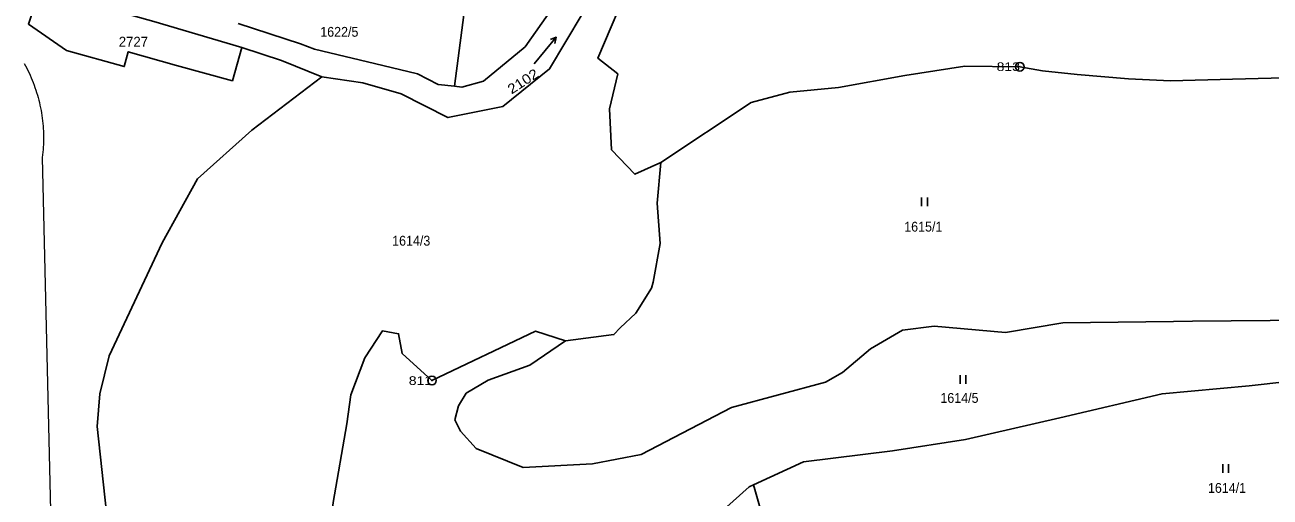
# Model space of a CAD drawing. Extents: x -679733 to -673243, y -1075091 to -1066557.
# Drawn here: x -677068 to -676852.3, y -1071521.5 to -1071439.8 of the extents above; entities that cross this region are included whole.
import ezdxf
from ezdxf.enums import TextEntityAlignment as Align

# ---------------------------------------------------------------- set-up
doc = ezdxf.new("R2010")
doc.units = 0
doc.header["$LTSCALE"] = 0.68
for name, color, linetype, lineweight in [('1', 7, 'Continuous', 25), ('3', 7, 'Continuous', 25), ('4', 7, 'Continuous', 13), ('8', 7, 'Continuous', 25)]:
    doc.layers.add(name, color=color, linetype=linetype, lineweight=lineweight)
doc.layers.add('2', color=7, linetype='Continuous')

msp = doc.modelspace()

# ---------------------------------------------------------------- linework, layer by layer
at = {"layer": '1'}
for points in [[(-676993.6, -1071450.39), (-676992.32, -1071450.54), (-676988.58, -1071449.53), (-676981.36, -1071443.57), (-676974.88, -1071434.36), (-676969.71, -1071424.16), (-676966.86, -1071416.31), (-676964.81, -1071407.8)], [(-677016.55, -1071448.77), (-677009.43, -1071449.79), (-677002.79, -1071451.67), (-676994.7, -1071455.81), (-676985.19, -1071453.91), (-676977.12, -1071447.38), (-676971.46, -1071437.91), (-676962.43, -1071421.54)], [(-676993.84, -1071421.53), (-676989.88, -1071422.1), (-676993.6, -1071450.39)], [(-676957.85, -1071463.57), (-676962.35, -1071465.6), (-676966.37, -1071461.36), (-676966.75, -1071454.27), (-676965.29, -1071448.26), (-676968.76, -1071445.5), (-676962.8, -1071431.49)], [(-677030.41, -1071443.66), (-677032.02, -1071449.43), (-677041.73, -1071446.82), (-677050.06, -1071444.41), (-677050.77, -1071446.97), (-677060.77, -1071444.19), (-677067.35, -1071439.64), (-677065.33, -1071433.43)], [(-677065.33, -1071433.43), (-677059.09, -1071435.36), (-677045.66, -1071439.2), (-677030.41, -1071443.66)], [(-677031.06, -1071439.52), (-677020.25, -1071443.07), (-677017.79, -1071443.97), (-677005.97, -1071446.8), (-676999.97, -1071448.22), (-676996.43, -1071450.06), (-676993.6, -1071450.39)], [(-677030.41, -1071443.66), (-677023.51, -1071445.94), (-677016.55, -1071448.77)], [(-676957.85, -1071463.57), (-676942.22, -1071453.22), (-676935.48, -1071451.38), (-676927.1, -1071450.58), (-676915.56, -1071448.55), (-676905.18, -1071446.9), (-676895.66, -1071447), (-676891.77, -1071447.7), (-676885.75, -1071448.33), (-676876.83, -1071449.08), (-676869.56, -1071449.42), (-676858.82, -1071449.13), (-676841, -1071448.71)], [(-677016.55, -1071448.77), (-677028.68, -1071457.97), (-677038.08, -1071466.41), (-677044.21, -1071477.45), (-677053.38, -1071497), (-677054.97, -1071503.6), (-677055.46, -1071509.26), (-677053.86, -1071524.12), (-677051.99, -1071531.58), (-677045.27, -1071542.43), (-677038.18, -1071550), (-677029.36, -1071557.24), (-677021.22, -1071560.82), (-677015.3, -1071561.94), (-677010.64, -1071561.65)], [(-676974.34, -1071494.41), (-676965.96, -1071493.34), (-676964.87, -1071492.18), (-676962.19, -1071489.64), (-676959.44, -1071485.31), (-676959.19, -1071484.29), (-676957.96, -1071477.59), (-676958.48, -1071470.61), (-676957.85, -1071463.57)], [(-676842.01, -1071491.03), (-676845.64, -1071490.85), (-676865.79, -1071491.03), (-676869.03, -1071491.11), (-676888.24, -1071491.34), (-676898.16, -1071492.99), (-676910.53, -1071491.92), (-676915.98, -1071492.56), (-676921.53, -1071495.81), (-676926.39, -1071499.92), (-676929.35, -1071501.56), (-676945.58, -1071505.99), (-676961.23, -1071514.08), (-676969.66, -1071515.7), (-676981.66, -1071516.36), (-676989.83, -1071513.04), (-676992.52, -1071510.05), (-676993.5, -1071508.1), (-676992.89, -1071505.67), (-676991.53, -1071503.51), (-676987.74, -1071501.24), (-676980.5, -1071498.63), (-676974.34, -1071494.41)], [(-676941.77, -1071519.32), (-676942.54, -1071519.67), (-676948.09, -1071524.64), (-676950.96, -1071528.95), (-676957.65, -1071535.69), (-676971.44, -1071539.6), (-676981.52, -1071542.41), (-676983.94, -1071538.84), (-676994.6, -1071538.32), (-677003.11, -1071536.17), (-677011.28, -1071533.9), (-677015.48, -1071529.46), (-677014.56, -1071522.41), (-677012.22, -1071508.77), (-677011.51, -1071503.76), (-677009.08, -1071497.4), (-677006.05, -1071492.72), (-677003.27, -1071493.2), (-677002.62, -1071496.65), (-676997.47, -1071501.31), (-676979.55, -1071492.76), (-676974.34, -1071494.41)], [(-676812.2, -1071493.43), (-676813.76, -1071493.82), (-676813.57, -1071496.03), (-676836.38, -1071500.01), (-676855.98, -1071502.22), (-676871.03, -1071503.58), (-676888.75, -1071507.78), (-676905.07, -1071511.48), (-676917.72, -1071513.49), (-676933.11, -1071515.38), (-676941.77, -1071519.32), (-676931.84, -1071554.09), (-676916.35, -1071551.78)]]:
    msp.add_lwpolyline(points, dxfattribs=at)
at = {"layer": '3'}
for p, q in [((-676975.944, -1071441.894), (-676976.188, -1071442.965)), ((-676912.681, -1071471.15), (-676912.681, -1071469.65)), ((-676911.68, -1071471.15), (-676911.68, -1071469.65)), ((-676906.011, -1071501.87), (-676906.011, -1071500.37)), ((-676905.01, -1071501.87), (-676905.01, -1071500.37)), ((-676860.541, -1071517.26), (-676860.541, -1071515.76)), ((-676859.54, -1071517.26), (-676859.54, -1071515.76))]:
    msp.add_line(p, q, dxfattribs=at)
msp.add_lwpolyline([(-676979.801, -1071446.491), (-676975.944, -1071441.894), (-676976.956, -1071442.32)], dxfattribs=at)
at = {"layer": '4'}
msp.add_line((-677064.97, -1071462.71), (-677062.4, -1071570.47), dxfattribs=at)
msp.add_lwpolyline([(-677068.083, -1071446.458), (-677067.866, -1071446.858), (-677067.655, -1071447.261), (-677067.452, -1071447.668), (-677067.255, -1071448.078), (-677067.065, -1071448.491), (-677066.883, -1071448.908), (-677066.708, -1071449.328), (-677066.54, -1071449.75), (-677066.379, -1071450.176), (-677066.226, -1071450.604), (-677066.08, -1071451.035), (-677065.941, -1071451.468), (-677065.81, -1071451.904), (-677065.687, -1071452.341), (-677065.57, -1071452.781), (-677065.462, -1071453.223), (-677065.361, -1071453.666), (-677065.268, -1071454.111), (-677065.182, -1071454.558), (-677065.104, -1071455.006), (-677065.034, -1071455.456), (-677064.972, -1071455.906), (-677064.917, -1071456.358), (-677064.87, -1071456.81), (-677064.831, -1071457.263), (-677064.8, -1071457.717), (-677064.776, -1071458.171), (-677064.76, -1071458.626), (-677064.752, -1071459.081), (-677064.752, -1071459.535), (-677064.76, -1071459.99), (-677064.775, -1071460.445), (-677064.799, -1071460.899), (-677064.83, -1071461.353), (-677064.869, -1071461.806), (-677064.916, -1071462.258), (-677064.97, -1071462.71)], dxfattribs=at)
at = {"layer": '8'}
for centre, radius in [((-676895.66, -1071446.9998), 0.75), ((-676895.66, -1071446.9998), 0.03), ((-676997.47, -1071501.3098), 0.75), ((-676997.47, -1071501.3098), 0.03)]:
    msp.add_circle(centre, radius, dxfattribs=at)

# ---------------------------------------------------------------- texts
at = {"layer": '2'}
msp.add_text('2727', height=1.7, dxfattribs=at).set_placement((-677049.18, -1071443.529), align=Align.CENTER)
at = {"layer": '2', "width": 0.95}
for s, p in [('1622/5', (-677016.82, -1071441.82)), ('1615/1', (-676915.69, -1071475.529)), ('1614/3', (-677004.37, -1071477.96)), ('1614/5', (-676909.43, -1071505.16)), ('1614/1', (-676863.09, -1071520.729))]:
    msp.add_text(s, height=1.7, dxfattribs=at).set_placement(p)
at = {"layer": '2', "width": 1.15}
msp.add_text('2102', height=1.7, rotation=33, dxfattribs=at).set_placement((-676983.687, -1071451.822))
at = {"layer": '8', "width": 1.2}
for s, p in [('813', (-676895.66, -1071447.75)), ('811', (-676997.47, -1071502.06))]:
    msp.add_text(s, height=1.5, dxfattribs=at).set_placement(p, align=Align.RIGHT)

doc.saveas('drawing.dxf')
